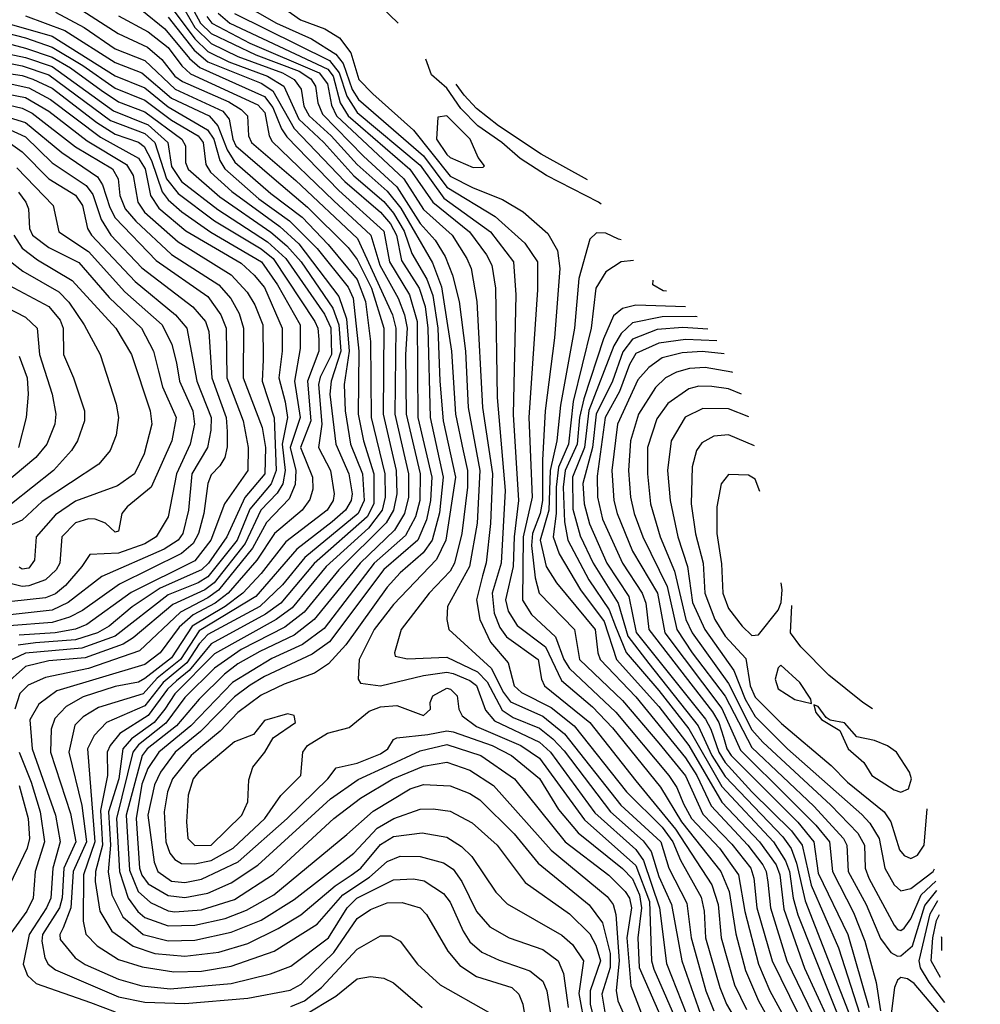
# Model space of a CAD drawing. Extents: x 501367 to 657802, y 482273 to 547541.
# Tile 698 of 714: x 632647 to 635544, y 501974 to 504946. Entities that reach past the tile are written whole.
import ezdxf

# ---------------------------------------------------------------- set-up
doc = ezdxf.new("R2010")
doc.units = 0

msp = doc.modelspace()

# ---------------------------------------------------------------- linework, layer by layer
at = {"layer": '0CON20XD'}
for points in [[(633145, 505024), (633192.9, 504935), (633225, 504904.3), (633359.6, 504839.6), (633490.3, 504790.3), (633525, 504766.7), (633539.5, 504745), (633546.4, 504695), (633560.7, 504660.7), (633684.1, 504534.1), (633785, 504440.9), (633855, 504330.7), (633900.1, 504280.1), (633930.7, 504230.7), (633953, 504175), (633972.8, 504095), (633991.9, 503945), (634000, 503775), (634035.3, 503585), (634026.5, 503426.5), (634003.9, 503295), (633937.5, 503175), (633935.3, 503135), (633941.1, 503105), (634069.1, 502989.1), (634106.5, 502915), (634127.3, 502887.3), (634225, 502843.4), (634290.2, 502790.2), (634460.4, 502575), (634581.1, 502465), (634604.6, 502385), (634659.1, 502279.1), (634672, 502175), (634694.1, 502095.9), (634716.5, 502015), (634740.5, 501955)], [(632795, 504999.3), (632944.1, 504904.1), (633032.4, 504862.4), (633075.3, 504825.3), (633115, 504775.4), (633138.6, 504758.6), (633278.1, 504698.1), (633315.5, 504675), (633334.5, 504655), (633337.1, 504595), (633345.8, 504575), (633480.1, 504460.1), (633666.3, 504285), (633771.9, 504055), (633781.9, 504015), (633778.5, 503755), (633819.6, 503575), (633819.8, 503505), (633807.6, 503455), (633777.3, 503405), (633673.6, 503305), (633535.4, 503135), (633475, 503088.4), (633371.5, 503038.5), (633305, 503001.7), (633265, 502970.1), (633188.3, 502895), (633120.2, 502815), (633031.6, 502745), (633016, 502725), (632968.2, 502545), (632978.6, 502378.6), (633004.8, 502314.8), (633041.3, 502281.3), (633095, 502256.3), (633115, 502252.9), (633195, 502259), (633295, 502291), (633412.5, 502367.5), (633594.3, 502535), (633675, 502596.1), (633772.2, 502655), (633865, 502692.8), (633935, 502704.8), (634005, 502680.8), (634076.5, 502635), (634249.6, 502439.6), (634419.4, 502299.4), (634436.9, 502275), (634445.3, 502245.3), (634454.9, 502105), (634446.1, 502016.1), (634450.8, 501985), (634486.6, 501905)], [(633095, 504995.7), (633175, 504887.5), (633215, 504849.1), (633278.1, 504818.1), (633394.8, 504774.8), (633444.1, 504745), (633488.6, 504645), (633564, 504575), (633654.6, 504474.6), (633745, 504396.5), (633775, 504361.4), (633806.9, 504306.9), (633830.1, 504240.1), (633875, 504163), (633893.2, 504113.2), (633907.8, 504015), (633914.4, 503854.4), (633924.2, 503735), (633961.1, 503565), (633932.6, 503375), (633903.8, 503316.2), (633775, 503181), (633716.7, 503105), (633670.7, 503015), (633668.1, 502955), (633675, 502943.5), (633735, 502935.2), (633865, 502966.7), (633935, 502976.6), (633955, 502972.1), (634005, 502951.4), (634025, 502936.3), (634052, 502862), (634079.5, 502829.5), (634215.2, 502765.2), (634247.9, 502735), (634382.1, 502552.1), (634505, 502441.3), (634528.4, 502408.4), (634577.2, 502265), (634597.6, 502097.6), (634658.4, 501945)], [(633305, 505001.2), (633422, 504935), (633527.5, 504887.5), (633601.1, 504841.1), (633622.9, 504812.9), (633649.9, 504735), (633669.4, 504705), (633865, 504534.7), (633935, 504439.8), (634081.5, 504351.5), (634171, 504271), (634208.8, 504215), (634209.3, 504130.7), (634183.2, 503745), (634192.6, 503505), (634165.2, 503384.8), (634163.7, 503193.7), (634190.5, 503150.5), (634262.9, 503082.9), (634288.1, 503015), (634305, 502987.7), (634445, 502856.3), (634604.9, 502665), (634628.7, 502628.7), (634649.6, 502579.6), (634673.5, 502535), (634757.4, 502445), (634815.1, 502365.1), (634834.3, 502254.3), (634875.6, 502095), (634909.6, 502015), (634975.2, 501895.2)], [(632755, 504968), (632841.5, 504921.5), (632935, 504857.9), (633025, 504822), (633115.6, 504735.6), (633259.4, 504669.4), (633278.9, 504645), (633289.6, 504585), (633298.9, 504565), (633414.2, 504465), (633515, 504380.2), (633637.9, 504257.9), (633665, 504221.4), (633708.6, 504135), (633744.9, 504015), (633742.9, 503755), (633782.3, 503585), (633784.6, 503515), (633774.4, 503465), (633752.5, 503427.5), (633609.2, 503285), (633505, 503157.4), (633447.2, 503112.8), (633315, 503045.1), (633235, 502989.1), (633145, 502900.2), (633087.7, 502822.3), (633005, 502757), (632987.9, 502735), (632939.2, 502535), (632948.5, 502375), (632974.5, 502294.5), (633003.9, 502253.9), (633025, 502236), (633095, 502211), (633175, 502212.9), (633266.8, 502233.2), (633331.5, 502258.5), (633413.5, 502305), (633633.8, 502486.2), (633713.1, 502556.9), (633825, 502624.5), (633865, 502637.7), (633945, 502633.3), (634005, 502610), (634035, 502591), (634138.6, 502488.6), (634210.6, 502400.6), (634364.9, 502274.9), (634405, 502220), (634427.8, 502127.8), (634428.2, 502085), (634402.6, 502005), (634413, 501945)], [(633015, 504974.1), (633085, 504918.1), (633158.9, 504828.9), (633190.9, 504800.9), (633385, 504714.1), (633410.6, 504680.6), (633436.3, 504616.3), (633452.4, 504592.4), (633609.9, 504429.9), (633745, 504307.6), (633762.5, 504215), (633822.4, 504115), (633846, 504035), (633848.1, 503745), (633889.8, 503565), (633886.4, 503495), (633874.1, 503435.9), (633848, 503375), (633745, 503286.3), (633581.9, 503068.1), (633528.9, 503031.1), (633385, 502963.8), (633342.2, 502937.8), (633295, 502901.7), (633192.7, 502797.3), (633116.2, 502735), (633071.7, 502675), (633053.3, 502636.7), (633033.2, 502545), (633052.8, 502402.8), (633063.9, 502375), (633105, 502345.9), (633145, 502342), (633195, 502352), (633305.7, 502404.3), (633454.1, 502535), (633576.7, 502655), (633601.7, 502688.3), (633665, 502702.2), (633735, 502730), (633757.5, 502745), (633775, 502773.3), (633785, 502778.9), (633878.2, 502788.1), (633935, 502799.2), (633955, 502796.1), (634072.5, 502755), (634130.4, 502725), (634215, 502655.9), (634272, 502562), (634331.3, 502491.3), (634465, 502384.4), (634495, 502352.7), (634516.6, 502305), (634522.9, 502265), (634511.2, 502175), (634515.7, 502085), (634591.7, 501911.7)], [(633145.4, 504974.6), (633175, 504922.2), (633225, 504873.4), (633304.8, 504834.8), (633439.3, 504785), (633474.9, 504765), (633496.2, 504736.2), (633504.5, 504685), (633520.4, 504655), (633586.7, 504595), (633665, 504508.8), (633755, 504428.4), (633796.4, 504376.4), (633892, 504212), (633919.3, 504139.3), (633949.7, 503945), (633961.2, 503755), (633984.3, 503644.3), (633997.6, 503585), (633997.7, 503535), (633980.2, 503395), (633958.5, 503305), (633945, 503281.7), (633882.6, 503215), (633798.1, 503105), (633777.8, 503035), (633780, 503025), (633816.4, 503016.4), (633935, 503021.4), (634027.9, 502977.9), (634057.5, 502947.5), (634102.2, 502862.2), (634135, 502840.2), (634215, 502807.2), (634255.3, 502775.3), (634289.2, 502739.2), (634429.3, 502555), (634527.8, 502467.8), (634551.9, 502435), (634575, 502359.6), (634613.2, 502275), (634643.9, 502105), (634700.3, 501945)], [(633245.6, 504965.6), (633280.7, 504935), (633576.3, 504796.3), (633592.1, 504775), (633614.1, 504695), (633637.7, 504655), (633824.2, 504494.2), (633893, 504395), (634003.6, 504305), (634055.5, 504235.5), (634071.4, 504205), (634082, 504135), (634086.8, 503805), (634111.8, 503525), (634099.1, 503305), (634072.5, 503215), (634077.8, 503155), (634095, 503111.2), (634115, 503082.8), (634211.3, 503015), (634221.2, 502955), (634230.3, 502935), (634366.3, 502825), (634505, 502648.5), (634625, 502502.7), (634734.6, 502335), (634754, 502275), (634763, 502175), (634803.1, 502033.1), (634838.8, 501958.8)], [(633430.1, 504990.1), (633494.2, 504945), (633567.5, 504917.5), (633611.2, 504891.2), (633645.5, 504845.5), (633669.5, 504765), (633712, 504722), (633835, 504611.9), (633945, 504472.9), (634015, 504437.7), (634103.2, 504403.2), (634165.7, 504365.7), (634240.4, 504300.4), (634268.8, 504248.8), (634276.1, 504195), (634260.1, 503985), (634232.2, 503765), (634223.7, 503616.3), (634224.4, 503495), (634217, 503455), (634193.5, 503395), (634190.8, 503359.2), (634201.5, 503261.5), (634213.5, 503215), (634320, 503105), (634336, 503015), (634465, 502891.5), (634575, 502762.5), (634655, 502663.4), (634707.6, 502547.6), (634795, 502458), (634852.4, 502385), (634861.6, 502355), (634870.2, 502265), (634916.9, 502105), (634995, 501945.2)], [(633789, 504934.6), (633735, 504986.7)], [(632536.7, 504955), (632745.5, 504895.5), (632935, 504776.5), (633025, 504740.2), (633095, 504682.7), (633213.4, 504613.4), (633232.6, 504585), (633250.6, 504520.6), (633265.4, 504495), (633368.2, 504405), (633461.3, 504338.7), (633544.1, 504255), (633637.9, 504137.9), (633653.3, 504105), (633670.1, 503945), (633668.2, 503755), (633684.3, 503675), (633715.2, 503575), (633715.4, 503485), (633694.7, 503445), (633535, 503304.9), (633435.1, 503185), (633388.5, 503151.5), (633225, 503062.3), (633158.1, 502981.9), (633119.7, 502950.3), (633092.5, 502925), (633034.6, 502845.4), (632948.7, 502791.3), (632919.5, 502755), (632911, 502735), (632911.8, 502665), (632891, 502559), (632896.5, 502455), (632876.1, 502375), (632875.1, 502345.1), (632889, 502255), (632925.2, 502195), (632989.3, 502149.3), (633055, 502127.8), (633145, 502119.3), (633247.9, 502132.1), (633335, 502158.2), (633427.1, 502202.9), (633495.4, 502244.6), (633598.2, 502331.8), (633646.4, 502363.6), (633676.2, 502385), (633735, 502456.1), (633775, 502481), (633861.5, 502491.5), (633935, 502478.3), (633980.1, 502450.1), (634010.5, 502420.5), (634082.8, 502312.8), (634117, 502277), (634282.6, 502182.6), (634314.4, 502155), (634347.7, 502105), (634333.5, 502006.5), (634352.4, 501902.4)], [(632665, 504957.2), (632783.1, 504913.1), (632935, 504816.1), (633015, 504785.3), (633105, 504709.1), (633218.4, 504655), (633244.8, 504624.8), (633272.6, 504552.7), (633295.8, 504515.8), (633405, 504421.3), (633499.3, 504349.3), (633577.3, 504267.3), (633665, 504161.1), (633690.1, 504095), (633704.7, 503974.7), (633707.1, 503745), (633748.7, 503575), (633749.8, 503505), (633740.8, 503465), (633699, 503411), (633571.6, 503295), (633469, 503171), (633420.5, 503135), (633235, 503032.2), (633115, 502911.5), (633084.6, 502865), (633052.4, 502825), (632984.3, 502775.7), (632958.2, 502745), (632945.8, 502655), (632915.3, 502554.7), (632921.1, 502455), (632913.7, 502373.7), (632924.9, 502305), (632958.3, 502238.3), (633019.2, 502185), (633095, 502165.8), (633175, 502167.9), (633285, 502192), (633375, 502227.9), (633475, 502290.2), (633655, 502430.3), (633725, 502506.3), (633775.1, 502534.9), (633855, 502563.4), (633894.4, 502564.4), (633945, 502557.2), (634012, 502522), (634087.2, 502455), (634172.1, 502342.1), (634305, 502247.6), (634366.9, 502186.9), (634385, 502152.9), (634398.6, 502105), (634367.3, 502015), (634367.8, 501975), (634383.1, 501913.1)], [(632945, 504957.4), (633035, 504908.8), (633095, 504861.9), (633136.1, 504806.1), (633162.4, 504782.4), (633365, 504688.1), (633386.1, 504665), (633399.3, 504595), (633408.4, 504578.4), (633595, 504398.5), (633706.6, 504295), (633733.7, 504205), (633788.7, 504105), (633807.5, 504055), (633815.6, 504015), (633810.6, 503935), (633812.7, 503755), (633854.6, 503575), (633853.5, 503495), (633841.3, 503445), (633811.1, 503388.9), (633716.2, 503305), (633565, 503108.1), (633499.8, 503060.2), (633407.7, 503017.7), (633288.6, 502945), (633163.5, 502815), (633067.2, 502735), (633033.9, 502686.1), (633015, 502638.1), (632998.1, 502535), (633008.6, 502385), (633015, 502364.4), (633035, 502337.9), (633095, 502302.8), (633145, 502296.7), (633215, 502309.3), (633285, 502340.8), (633365.8, 502394.2), (633585, 502594.6), (633667.7, 502652.3), (633755, 502693.3), (633855, 502739.3), (633935, 502758.3), (634037.9, 502725), (634139.8, 502655), (634292.8, 502465), (634423.9, 502363.9), (634472.8, 502315), (634486, 502295), (634492.1, 502265), (634478.3, 502175), (634490.2, 502030.2), (634526.8, 501935)], [(633095, 504953.6), (633173.3, 504853.3), (633215, 504817.9), (633375, 504753.5), (633411, 504731), (633475, 504616.7), (633627.3, 504457.3), (633735, 504364.5), (633765, 504329.4), (633783.6, 504295), (633799, 504219), (633851.8, 504135), (633869.8, 504079.8), (633878.3, 504015), (633884.7, 503745), (633924.4, 503565), (633912.8, 503457.2), (633891, 503375), (633863.8, 503336.2), (633795, 503276.8), (633755, 503233.1), (633630.9, 503059.1), (633578.6, 503001.4), (633536.1, 502973.9), (633445, 502940.4), (633375, 502906.9), (633305, 502854.8), (633251.9, 502798.1), (633199.2, 502755), (633164.2, 502725), (633107.6, 502655), (633092.7, 502615), (633082.8, 502555), (633087.7, 502465), (633100.3, 502430.3), (633115, 502411.6), (633135, 502399.4), (633175, 502397.8), (633225, 502408), (633291, 502445), (633386.2, 502535), (633435.2, 502604.8), (633495, 502664.5), (633500.7, 502735), (633514.9, 502755.1), (633575, 502792.3), (633640.8, 502809.2), (633700.9, 502859.1), (633735, 502872.4), (633785, 502875.5), (633865, 502845.4), (633886.4, 502865), (633885.5, 502885.5), (633892.9, 502905), (633935, 502928.1), (633946.8, 502925), (633966.9, 502905), (633971.2, 502865), (633981.8, 502845), (634025, 502812.9), (634158.7, 502755), (634215, 502717.1), (634350.6, 502530.6), (634505, 502393.4), (634546.3, 502285), (634552.7, 502105), (634560.1, 502080.1), (634636.1, 501905)], [(633211.2, 504955), (633226.6, 504935), (633341, 504875), (633550.8, 504785), (633575, 504752.4), (633587.4, 504687.4), (633603, 504655), (633806.2, 504465), (633865, 504372.9), (633951.2, 504295), (633996.2, 504225), (634008.5, 504195), (634026.2, 504095), (634043.1, 503775), (634072.7, 503575), (634067, 503425), (634053.7, 503306.3), (634043.1, 503266.9), (634025.1, 503195), (634034.8, 503135), (634067.3, 503067.3), (634120.2, 503005), (634138.2, 502935), (634160.3, 502915), (634249.6, 502869.6), (634319.3, 502815), (634477.8, 502615), (634585, 502508.5), (634617.1, 502465), (634639.7, 502409.7), (634702.1, 502297.9), (634711.5, 502255), (634716, 502175), (634758.9, 502025), (634778.6, 501975), (634825, 501896.7)], [(633295, 504964), (633582, 504822), (633610.6, 504785), (633633.3, 504715), (633665.1, 504665), (633855, 504506.7), (633926.6, 504406.6), (634067.2, 504305), (634136.9, 504215), (634143.6, 504115), (634135.6, 503754.4), (634152, 503495), (634138.1, 503385), (634135.9, 503295), (634112.3, 503195), (634120.5, 503160.5), (634147.3, 503117.3), (634232.8, 503052.8), (634281, 502951), (634375, 502872.2), (634435, 502808.1), (634579.6, 502629.6), (634643.3, 502525), (634762.2, 502375), (634787.1, 502315), (634807, 502187), (634836.5, 502076.5), (634875, 501985.2), (634961.1, 501831.1)], [(632505, 504932.5), (632665, 504890.6), (632745, 504862.4), (632837.5, 504807.5), (632935, 504738.8), (633025, 504702.8), (633105, 504641.9), (633184.9, 504595), (633200.9, 504575), (633208.6, 504508.6), (633222.2, 504485), (633286.6, 504426.6), (633431.7, 504321.7), (633489.4, 504269.4), (633610, 504110), (633632.4, 504042.4), (633641.3, 503945), (633625.5, 503845), (633629.1, 503765), (633645.3, 503665), (633681.4, 503575), (633686.1, 503495), (633667.5, 503455), (633507, 503323), (633440.1, 503239.9), (633371.3, 503175), (633215, 503090.4), (633188.4, 503061.6), (633151, 503005), (633080.1, 502945), (633025, 502874.9), (632908.9, 502825), (632872, 502785), (632851.8, 502745), (632874, 502465), (632839.2, 502365), (632839, 502225), (632846.1, 502186.1), (632880.4, 502150.4), (632945, 502109.5), (633016.9, 502086.9), (633111.9, 502071.9), (633195, 502074.4), (633285, 502089.3), (633414.7, 502135), (633543.9, 502216.1), (633621.4, 502305), (633701.9, 502358.1), (633755, 502405.5), (633795, 502421.7), (633855, 502420.7), (633925, 502401.3), (633955, 502381.9), (633981.1, 502345), (634025, 502254), (634065, 502207.7), (634123.5, 502175), (634225, 502140), (634271.6, 502105), (634287.4, 502067.4), (634301.3, 501965)], [(632494.9, 504904.9), (632665, 504860.1), (632745, 504832.8), (632800.3, 504800.3), (632892.4, 504732.4), (632945, 504697.6), (633025, 504667.7), (633136.1, 504585), (633147.3, 504565), (633147.6, 504515), (633155, 504494.5), (633250.6, 504410.6), (633404.3, 504304.3), (633453, 504263), (633495.9, 504215), (633592, 504075), (633609.7, 504025), (633615.3, 503945), (633586.3, 503855), (633582.9, 503815), (633600.2, 503665), (633639.5, 503575), (633650, 503515), (633647.1, 503495), (633629.5, 503465), (633589.5, 503430.5), (633482.5, 503347.5), (633359.2, 503205), (633188.8, 503101.2), (633132.1, 503015), (633061.9, 502958.1), (633019.2, 502910.8), (632885, 502869.7), (632838.5, 502841.5), (632813.5, 502816.5), (632795.1, 502735), (632834.3, 502574.3), (632848.2, 502465), (632808.6, 502375), (632801.5, 502265), (632778.6, 502205), (632768.3, 502185), (632769.4, 502169.4), (632814.7, 502115), (632845, 502094.3), (632945, 502050.3), (633015, 502030.5), (633101.4, 502021.4), (633285, 502036.8), (633403.8, 502066.2), (633465, 502089.6), (633578, 502175), (633635.1, 502265), (633664.2, 502295), (633775, 502350.3), (633835, 502353.3), (633866.9, 502346.9), (633925, 502308.4), (633945, 502282), (633984.6, 502194.6), (634005, 502163.2), (634041.2, 502131.2), (634092.8, 502107.2), (634185.5, 502075.5), (634225, 502044.1), (634237.5, 502015), (634253.2, 501913.2)], [(632593.4, 504846.6), (632665, 504831.9), (632745, 504803.9), (632930.3, 504670.3), (633035, 504628), (633093.5, 504575), (633105, 504502.1), (633135, 504457.6), (633245, 504372.5), (633394.9, 504275), (633449.7, 504225), (633566.8, 504056.8), (633585.4, 504015.4), (633587.4, 503935), (633553.1, 503866.9), (633548.2, 503845), (633558.4, 503725), (633548.6, 503655), (633584.6, 503585), (633595.1, 503515.1), (633592.4, 503495), (633574.1, 503465), (633450, 503370), (633375.4, 503274.6), (633320.3, 503215), (633266.9, 503175), (633167.4, 503115), (633105, 503019.7), (633025, 502957), (633005, 502946.4), (632935, 502933.8), (632838.2, 502901.8), (632787.4, 502872.6), (632753.3, 502836.7), (632742.2, 502805), (632740, 502735), (632800.3, 502550.3), (632816.2, 502465), (632780.5, 502385), (632775.1, 502295.1), (632767.2, 502265), (632716.1, 502185), (632713.8, 502165), (632722.8, 502115), (632732.9, 502095), (632755, 502078.7), (632945, 501996.9), (633025, 501980.4), (633145, 501976.4), (633335, 501993), (633462.8, 502017.2), (633496.1, 502035), (633595, 502131), (633665, 502233.2), (633705, 502260.5), (633755, 502280.4), (633801, 502281), (633855.2, 502265.2), (633873.7, 502245), (633938.6, 502135), (633975, 502091.4), (634025, 502058.4), (634131.2, 502025), (634152.6, 502005), (634164.2, 501975), (634175.2, 501905)], [(632497.9, 504837.9), (632655, 504806.2), (632735, 504779), (632921.4, 504641.4), (633025, 504601.9), (633055, 504574.5), (633089.9, 504465), (633125, 504421.5), (633235, 504338.2), (633375, 504253.9), (633411.1, 504225), (633537.2, 504035), (633546, 504015), (633549.1, 503980.9), (633548.9, 503945), (633514.8, 503855.2), (633525.1, 503735), (633494.2, 503655), (633530.3, 503565), (633531.2, 503528.8), (633522.6, 503497.4), (633499, 503465), (633415.2, 503394.8), (633362.1, 503315), (633275.9, 503215), (633236.7, 503185), (633170.6, 503149.4), (633128, 503112), (633070.6, 503035), (633025, 502999.7), (632759.6, 502920.4), (632705, 502880.5), (632677.7, 502832.3), (632684.3, 502745), (632754.6, 502545), (632769.2, 502465), (632747.4, 502385), (632741.2, 502295), (632728.3, 502265), (632675.2, 502185.2), (632657.7, 502095), (632671.1, 502061.1), (632696.8, 502036.8), (632860.2, 501979.8), (632935, 501951.2)], [(634400.8, 504388.9), (634392.6, 504395), (634235.6, 504475.6), (634156.4, 504526.4), (634101.3, 504575), (634029.2, 504625), (633977.3, 504677.3), (633935, 504738.6), (633889.3, 504779.3), (633871.8, 504826)], [(632485, 504802.7), (632655, 504777.2), (632686.5, 504766.5), (632745, 504739.3), (632879.5, 504635), (632935, 504600), (633005, 504575.9), (633022.9, 504562.9), (633045, 504520.9), (633076.5, 504426.5), (633095, 504401.9), (633136, 504366), (633223.9, 504303.9), (633376.2, 504215), (633425.1, 504145), (633492.9, 504025), (633493, 503953), (633476, 503855), (633492.9, 503745), (633463.2, 503655), (633479.6, 503585), (633477.6, 503542.4), (633459.9, 503500.1), (633391.9, 503428.1), (633349.5, 503350.6), (633246.3, 503223.7), (633215, 503200.7), (633132.6, 503157.4), (633008.8, 503041.2), (632855, 502987.4), (632725, 502960.5), (632672.3, 502937.7), (632647.7, 502912.3), (632632.4, 502865)], [(632615, 504752.9), (632675, 504739.5), (632740.1, 504705), (632891, 504591), (633005, 504527.4), (633025.8, 504495.8), (633041.7, 504415), (633067, 504377), (633148.6, 504308.6), (633315, 504210.5), (633354.5, 504175), (633385, 504136.9), (633439.1, 504015), (633438.6, 503945), (633428.9, 503865), (633447.6, 503792.4), (633454.9, 503745), (633438.9, 503665), (633448, 503585), (633440.5, 503545), (633423.5, 503516.5), (633374.4, 503465), (633327.2, 503365), (633233.4, 503246.6), (633205, 503225.1), (633109.1, 503180.9), (632989.7, 503080.3), (632958.7, 503061.3), (632845, 503019.6), (632735, 503010.5), (632665, 502993.5), (632599, 502935)], [(634359.5, 504462.5), (634219.9, 504539.9), (634091.6, 504625), (634025, 504677.5), (633988, 504718), (633963.9, 504751)], [(632585, 504725.4), (632665, 504710.3), (632735, 504669.3), (632850.2, 504580.2), (632968.8, 504508.8), (632989.4, 504475), (633003, 504395), (633023.3, 504365), (633125.5, 504275.5), (633285.4, 504175.4), (633333.3, 504123.3), (633356.4, 504085), (633380.1, 504025), (633381.1, 503918.9), (633378.8, 503855), (633414.3, 503744.3), (633420.9, 503585), (633405.3, 503544.7), (633341.5, 503468.5), (633303.4, 503375), (633215, 503264.6), (633185, 503246.2), (633095, 503210.2), (632934.7, 503085.3), (632835, 503048.7), (632665, 503034.2), (632611.2, 503008.8)], [(632595, 504692.6), (632655, 504679), (632685, 504663.3), (632815, 504561.6), (632926.8, 504495), (632944.1, 504465), (632949.3, 504415), (632964.9, 504374.9), (632997.2, 504337.2), (633105, 504236.9), (633247.6, 504145), (633284.3, 504104.3), (633308.7, 504058.7), (633322.3, 504015), (633321.1, 503865), (633378.5, 503715), (633388.5, 503655), (633386.8, 503575), (633326, 503504), (633271.7, 503385), (633216.7, 503305), (633195, 503285.1), (633070.3, 503229.7), (632986.7, 503173.3), (632916.8, 503115), (632882, 503095), (632815, 503074.5), (632695.1, 503064.9), (632642.3, 503057.7)], [(632575, 504662.9), (632665, 504634.9), (632774.4, 504544.4), (632881.4, 504471.4), (632897.3, 504447.3), (632918.6, 504378.6), (632935, 504347.9), (633058.5, 504218.5), (633215, 504110.3), (633254, 504055), (633269.4, 504015), (633271.6, 503865), (633320.8, 503735), (633336.5, 503655), (633335.5, 503585), (633265.1, 503484.9), (633224, 503375), (633175, 503312.5), (632983.3, 503216.7), (632849.4, 503120.6), (632815, 503106.3), (632754.3, 503095.7), (632645, 503088.1)], [(634015, 504499.6), (634045, 504500.8), (634049.2, 504505), (634029.5, 504529.5), (634005.7, 504585), (633935, 504655.2), (633908.7, 504651.3), (633904.4, 504585), (633935, 504539.2), (633945, 504529.6), (634015, 504499.6)], [(632605, 504619.5), (632665, 504592.4), (632745, 504513.8), (632847.5, 504445), (632867.7, 504417.7), (632892.6, 504342.6), (632922.3, 504295), (633015, 504196.6), (633169.5, 504079.5), (633207.3, 504035), (633217.9, 504005), (633226.9, 503865), (633269.5, 503745), (633273.3, 503703.3), (633273.2, 503656.8), (633265.4, 503624.6), (633250.9, 503599.1), (633225, 503572.1), (633214.1, 503545.9), (633202.3, 503455), (633186.8, 503395), (633170, 503365), (633135.4, 503334.6), (632948, 503242), (632837, 503163), (632797.4, 503142.6), (632745, 503126.5), (632615, 503116.5)], [(632605, 504581.6), (632655, 504546.7), (632735.1, 504465.1), (632815, 504416.5), (632836.7, 504385), (632851.3, 504315), (632863.5, 504295), (632995.8, 504155), (633117.5, 504055), (633151.7, 504015), (633181.6, 503855), (633224.4, 503745), (633223.3, 503706.7), (633213.4, 503655), (633166.5, 503575), (633156.7, 503465), (633138.8, 503395), (633125, 503374.6), (633082.4, 503347.6), (632894.5, 503265.5), (632793.3, 503186.7), (632745, 503163.4), (632455, 503131.8)], [(632638.4, 504498.4), (632748.1, 504385), (632764.7, 504305), (632855, 504246.5), (632964.5, 504124.4), (633077.2, 504025), (633105.8, 503965), (633119.8, 503909.8), (633129.2, 503855), (633169.1, 503765), (633174.3, 503725), (633161.7, 503665), (633119.6, 503575), (633095, 503445.6), (633059.2, 503385), (633025, 503363.7), (632945, 503335.4), (632858.2, 503331.8), (632834.8, 503295), (632785, 503238.5), (632755, 503213.1), (632725, 503200.8), (632475, 503173.8)], [(632643.4, 504425), (632665.2, 504395), (632673.8, 504375), (632677, 504315), (632685.9, 504295), (632735, 504258), (632825, 504213.2), (632916.9, 504106.9), (633014, 504015), (633051.1, 503945), (633065.6, 503884.4), (633077.8, 503837.8), (633119.1, 503745), (633106.4, 503675), (633043.4, 503535), (632971.3, 503475), (632955.3, 503455), (632945, 503402.5), (632935, 503399.2), (632905.9, 503425.9), (632875, 503438.6), (632855, 503439.5), (632815, 503427.4), (632774.5, 503385), (632767.8, 503305), (632757, 503285), (632725, 503255.5), (632675, 503236.8), (632654.9, 503234.9), (632622.7, 503242.7)], [(632629.9, 504295), (632655, 504256.2), (632700.4, 504220.4), (632805, 504158.8), (632936.8, 504015), (632984.4, 503935), (633040.8, 503765), (633045.2, 503725), (633022.7, 503635), (632993.7, 503575), (632941.6, 503538.4), (632815, 503492.6), (632755, 503451.6), (632696.9, 503385), (632691.3, 503315), (632675, 503290.3), (632655, 503286.9), (632645, 503293.4)], [(634461.7, 504280.8), (634453.4, 504283.4), (634415, 504301.7), (634387.2, 504302.8), (634367.1, 504282.9), (634333.7, 504165), (634320.1, 504015), (634278.1, 503781.9), (634267.5, 503675), (634246.9, 503585), (634243.5, 503465), (634217.4, 503375), (634235.1, 503295.1), (634266.4, 503246.4), (634382.9, 503105), (634390.5, 503035), (634398, 503015), (634505, 502901.9), (634655, 502718.3), (634689.3, 502665), (634733.1, 502573.1), (634843.5, 502455), (634888.2, 502395), (634898.2, 502375), (634903.2, 502343.2), (634911.3, 502265), (634961, 502105), (635055, 501910.7)], [(632615, 504218.9), (632656.3, 504186.3), (632764.7, 504124.7), (632795, 504093.5), (632841.5, 504025), (632889.7, 503935), (632937.8, 503785), (632944.7, 503745), (632937.8, 503692.2), (632920.3, 503645), (632885.7, 503604.3), (632715, 503491.6), (632655, 503434.8), (632592.3, 503407.7)], [(634498.4, 504219.1), (634461.4, 504215), (634415, 504184.6), (634384.8, 504135), (634370.7, 504015), (634316.6, 503793.4), (634302.3, 503665), (634271.8, 503595), (634265.5, 503535), (634265.1, 503454.9), (634256.1, 503385), (634273.9, 503333.9), (634338.8, 503225), (634409.6, 503129.6), (634447.3, 503015), (634575, 502872.6), (634665, 502755.4), (634764.4, 502584.4), (634878.2, 502465), (634929, 502395), (634939.9, 502365), (634951.5, 502261.5), (635013.8, 502083.8), (635085, 501930)], [(632614, 504144), (632735, 504080.2), (632769, 504039), (632778.4, 504015), (632778.9, 503935), (632809.8, 503865), (632842.2, 503765), (632842.8, 503735), (632821.6, 503675), (632803.4, 503645), (632749.2, 503585), (632622.4, 503485)], [(634598.1, 504126.2), (634587.5, 504127.5), (634556.5, 504145), (634557.3, 504160)], [(632545, 504109.2), (632665, 504048), (632699.5, 504015), (632707.1, 503935), (632745.2, 503815), (632756.1, 503755), (632753, 503725), (632729.4, 503665), (632695.3, 503624.7), (632527, 503483.1)], [(634654.9, 504078.7), (634505, 504084.1), (634465.6, 504074.4), (634438.2, 504051.8), (634407.5, 503982.5), (634348.2, 503801.8), (634335.9, 503745), (634328.6, 503665), (634292, 503585), (634286, 503535), (634290.4, 503430.4), (634300.8, 503375), (634363.3, 503255), (634425.1, 503165.1), (634444.6, 503114.6), (634475.9, 503035.9), (634575, 502921.5), (634665, 502805.4), (634765, 502631.5), (634920.3, 502465), (634957.2, 502407.2), (634968.8, 502375), (634979.7, 502295), (634994.4, 502244.4), (635133.7, 501893.7)], [(634690.4, 504048.9), (634685, 504049.4), (634585, 504049.3), (634495, 504030.8), (634461, 503999), (634438.8, 503961.2), (634363.9, 503766.1), (634350.6, 503655), (634314, 503565), (634315, 503468.6), (634337.6, 503387.6), (634376.3, 503305), (634451.8, 503185), (634481.1, 503085), (634545, 503002.3), (634693.9, 502815), (634735, 502725), (634775, 502661.8), (634949.2, 502479.2), (634974.3, 502444.3), (634990.3, 502400.3), (635016.4, 502286.4), (635153.4, 501935)], [(634722.2, 504011.7), (634647.1, 504017.1), (634569.6, 504010.4), (634495, 503981), (634466.4, 503943.6), (634435.2, 503854.8), (634386.2, 503755), (634374.6, 503655), (634345.8, 503545.8), (634349.2, 503485), (634366.2, 503423.8), (634418.4, 503305), (634483.9, 503205), (634506.2, 503096.2), (634715.6, 502835), (634732.1, 502805), (634755.7, 502735), (634775, 502704.3), (634855, 502615.5), (634975, 502497.9), (635006.8, 502455), (635034.1, 502334.1), (635117, 502145), (635181.5, 501945)], [(634749.5, 503976.4), (634655, 503980.8), (634575, 503969.5), (634505, 503938.2), (634486.5, 503905), (634456.2, 503823.8), (634412.7, 503745), (634388.4, 503568.4), (634389.5, 503505), (634405, 503438.7), (634465.1, 503305), (634524.9, 503215), (634535.3, 503185), (634544.9, 503105), (634736.5, 502856.5), (634755.9, 502825), (634769.8, 502780.2), (634779.8, 502745), (634793, 502725), (634994, 502524), (635042.8, 502465), (635055, 502370.3), (635144.9, 502185), (635208.7, 501965)], [(632645, 503930.5), (632669.2, 503865), (632673.1, 503815), (632666.6, 503745), (632643, 503655)], [(634771.7, 503936.9), (634705.9, 503944.1), (634645, 503940.4), (634585.1, 503924.9), (634544.3, 503895.7), (634511.3, 503858.7), (634450.1, 503725), (634433.5, 503585), (634439, 503495), (634449.1, 503455), (634495, 503341.6), (634571.2, 503215), (634593.2, 503095), (634765, 502866.8), (634820.9, 502740.9), (634966.5, 502596.5), (635048.5, 502515), (635089.6, 502465), (635098.3, 502375), (635161.7, 502251.7), (635196, 502165), (635230.1, 502040.1), (635243.6, 501955)], [(634798.4, 503880.8), (634795, 503882.3), (634715, 503896.2), (634667.4, 503892.6), (634628.5, 503881.5), (634595, 503864.8), (634565, 503836.1), (634513.6, 503755), (634489.4, 503675), (634483.1, 503585), (634489.1, 503505), (634500.3, 503455), (634526.2, 503385), (634600.3, 503235), (634629.1, 503105), (634675.3, 503034.7), (634775, 502903.8), (634855, 502749.5), (635042, 502572), (635131.9, 502475), (635141.9, 502455), (635146.4, 502375), (635200.1, 502275), (635243.3, 502173.3), (635275, 502130.7), (635295, 502119.4), (635305, 502120.2), (635339.5, 502150.5), (635377.4, 502272.6), (635413.4, 502317.6)], [(634823.9, 503815.6), (634785, 503831.4), (634735, 503838.8), (634695, 503839.7), (634665, 503831.7), (634602.2, 503787.8), (634569.1, 503740.9), (634541, 503655), (634540.3, 503575), (634549.7, 503485), (634579.2, 503385), (634621.7, 503281.7), (634656.6, 503135), (634675.5, 503095), (634785, 502942.2), (634855, 502802.2), (634888.7, 502765), (635093.7, 502575), (635175, 502490.6), (635195.1, 502455), (635197, 502385), (635208.4, 502355), (635285, 502213.5), (635295, 502200), (635305, 502197.1), (635315, 502204.2), (635335, 502232.4), (635365.7, 502304.3), (635410.5, 502346)], [(634846.7, 503747.3), (634785, 503771.2), (634707.8, 503772.2), (634653.9, 503746.1), (634612.2, 503675), (634600.8, 503585), (634608.8, 503495), (634631.8, 503385), (634661.2, 503295), (634676.8, 503186.8), (634713.3, 503105), (634801.5, 502981.5), (634835.5, 502895), (634865, 502842.9), (634963.3, 502745), (635186.8, 502546.8), (635211.2, 502521.2), (635239.4, 502475), (635256.5, 502385), (635285, 502335.3), (635305, 502316.7), (635335, 502323.7), (635402.5, 502375), (635406.5, 502382.6)], [(634863.1, 503659.5), (634785, 503692.5), (634741.1, 503688.9), (634705, 503668.9), (634688.8, 503645), (634675, 503596.2), (634672.1, 503485), (634685.6, 503394.4), (634708.5, 503305), (634713.1, 503215), (634743.6, 503135), (634774.6, 503085), (634837.7, 503017.7), (634850.6, 502935), (634865, 502901.6), (634945, 502821.8), (635094.4, 502695), (635143.7, 502645), (635254.8, 502555), (635274.9, 502524.9), (635300.7, 502440.7), (635315, 502423.4), (635335, 502414.1), (635355, 502424), (635374.8, 502455), (635384.5, 502564.6)], [(634879.8, 503521.9), (634865, 503558.5), (634845, 503571.1), (634785, 503573.5), (634762.7, 503545), (634750, 503475), (634750.2, 503395), (634763.7, 503303.7), (634768, 503215), (634785, 503168.9), (634826.6, 503115), (634855, 503087.4), (634875, 503088.8), (634935, 503163.7), (634943.6, 503186.4), (634946.5, 503225), (634943.5, 503246.3)], [(635219.2, 502865.6), (635190, 502885), (635087.2, 502967.2), (635003.5, 503053.5), (634972, 503095), (634975.9, 503177.4)], [(635035, 502882.5), (635033.3, 502895), (635000.5, 502945), (634942.5, 502997.5), (634935, 502990), (634926.1, 502955), (634935, 502926.5), (634985, 502893.6), (635035, 502882.5)], [(635305, 502614.2), (635327.5, 502625), (635337.3, 502655), (635331, 502675), (635291.5, 502735), (635265, 502754.2), (635225, 502770.8), (635171.9, 502781.9), (635135, 502824), (635091.7, 502831.7), (635079.3, 502839.3), (635055, 502873.3), (635042.5, 502877.5), (635048.8, 502855), (635065, 502833.3), (635120.6, 502800.6), (635145.6, 502745), (635193.5, 502703.5), (635217.3, 502665), (635285, 502621.1), (635305, 502614.2)], [(633175, 502453.2), (633225, 502454.1), (633317.2, 502545), (633335.2, 502585), (633338.5, 502651.5), (633349.8, 502690.2), (633386.9, 502735), (633412, 502778), (633478.6, 502825), (633475, 502846), (633455, 502850.6), (633385, 502830.4), (633351.8, 502788.2), (633295, 502766.7), (633186.5, 502675), (633170.2, 502655), (633155.2, 502605), (633150.5, 502525), (633154.7, 502475), (633175, 502453.2)], [(632645.4, 502735), (632682, 502645), (632708.8, 502555), (632722.3, 502465), (632694.2, 502375), (632687.6, 502295), (632668.7, 502255), (632611.9, 502178.1)], [(632645.8, 502635), (632672.2, 502535), (632676.2, 502475), (632669.9, 502445), (632616.3, 502333.7)], [(635437.9, 501980), (635390.6, 502040.6), (635364.4, 502084.4), (635360, 502105), (635393.1, 502246.9), (635416.4, 502288)], [(635424.6, 502055.1), (635396, 502105), (635401.1, 502175), (635412.6, 502227.4), (635420.9, 502245)], [(633465, 501967.7), (633506, 501985), (633556.9, 502025), (633665, 502141), (633735, 502180.6), (633765, 502180.7), (633794.7, 502164.7), (633847.3, 502095), (633915, 502033.5), (634060.6, 501950.6)], [(635428.5, 502136.8), (635428.1, 502175.1), (635427.8, 502177.9)], [(633507, 501943), (633600.9, 501999.1), (633665, 502051.5), (633705, 502058.6), (633745, 502052.7), (633775, 502039.2), (633861.3, 501965)], [(635486.5, 501854.7), (635484.3, 501858), (635435, 501930.3), (635345, 502036.7), (635325, 502051.2), (635305, 502054.7), (635295, 502047.1), (635285.4, 502024.6), (635270.7, 501905), (635235.6, 501825), (635236, 501805), (635268.9, 501725), (635362, 501612), (635397.8, 501555), (635410.7, 501455), (635451.3, 501411.3), (635495, 501331.7), (635515, 501322.7), (635535.9, 501335), (635544.4, 501365.6), (635506.1, 501545), (635513.2, 501735), (635510, 501779.7)]]:
    msp.add_lwpolyline(points, dxfattribs=at)

doc.saveas('drawing.dxf')
